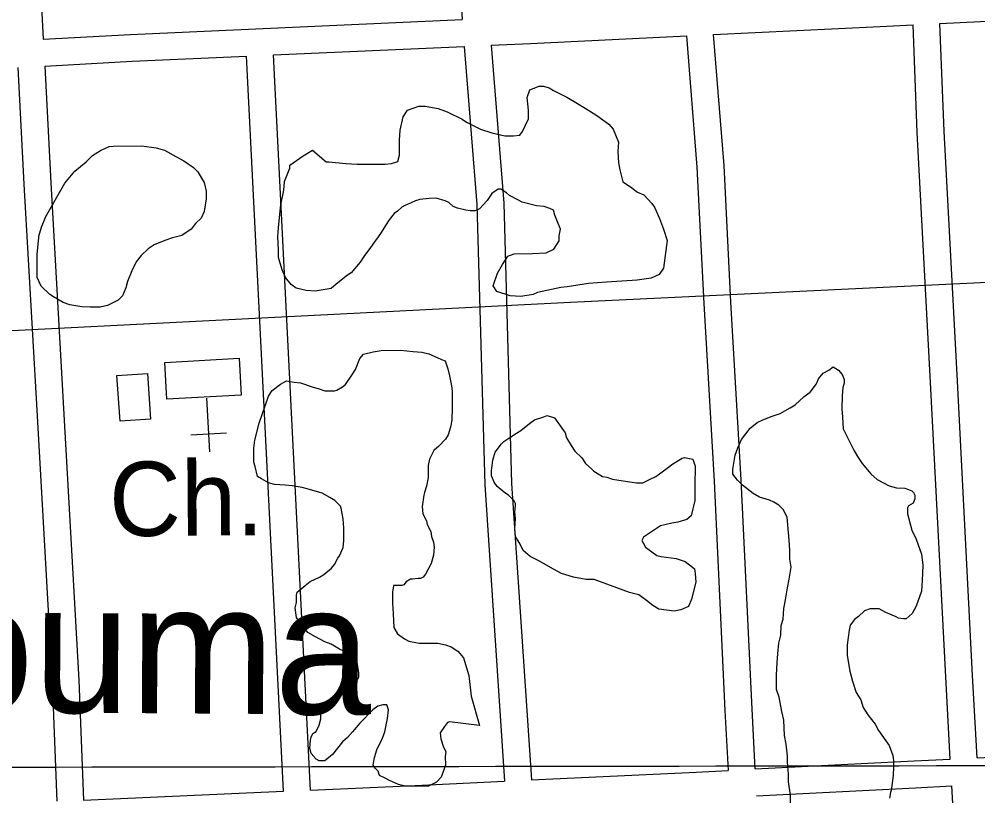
# Model space of a CAD drawing. Extents: x 3313447 to 3351316, y 703786 to 729172.
# Drawn here: x 3334072 to 3335143, y 721278 to 722145 of the extents above; entities that cross this region are included whole.
import ezdxf

# ---------------------------------------------------------------- set-up
doc = ezdxf.new("R2010")
doc.units = 0
for name, color, linetype in [('V-BLDG-OTLN', 7, 'Continuous'), ('V-GRID-MAJR', 7, 'Continuous'), ('V-ROAD-CNTR', 7, 'Continuous'), ('V-SITE-OTLN', 7, 'Continuous'), ('V-SITE-OTLN-IDEN', 7, 'Continuous'), ('V-SITE-VEGE', 7, 'Continuous'), ('V-TOPO-GNAM-IDEN', 7, 'Continuous')]:
    doc.layers.add(name, color=color, linetype=linetype)

msp = doc.modelspace()

# ---------------------------------------------------------------- linework, layer by layer
at = {"layer": 'V-BLDG-OTLN'}
for points in [[(3334320.3940000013, 721725.4339999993), (3334237.270000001, 721720.7589999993), (3334234.963000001, 721761.7839999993), (3334318.087000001, 721766.4579999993)], [(3334184.8930000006, 721696.2879999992), (3334181.4200000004, 721747.1509999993), (3334215.3920000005, 721749.4699999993), (3334218.8640000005, 721698.6049999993)]]:
    msp.add_lwpolyline(points, close=True, dxfattribs=at)
at = {"layer": 'V-GRID-MAJR'}
msp.add_spline([(3317583.083, 721289.311), (3322833.044, 721295.0380000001), (3328083.005, 721301.528), (3333332.965, 721308.783), (3338582.924, 721316.8), (3343832.882, 721325.582), (3349082.838, 721335.127), (3349082.839, 721335.127)], degree=3, dxfattribs=at)
at = {"layer": 'V-ROAD-CNTR'}
for points in [[(3334849.1842641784, 722158.144656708), (3334841.1032803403, 722308.421356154), (3334829.321303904, 722522.32792834), (3334817.9863265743, 722644.8636832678), (3334618.445725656, 722644.224684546), (3334570.472821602, 722643.2376865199), (3334553.284855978, 722633.6337057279), (3334545.9888705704, 722610.030752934), (3334546.1678702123, 722557.8578572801), (3334557.2308480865, 722308.285356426), (3334567.299827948, 722144.8086833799)], [(3334079.900802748, 722512.654947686), (3334082.485797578, 722414.68314363), (3334097.2617680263, 722159.5986538), (3334099.152764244, 722122.849727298)], [(3335101.070760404, 722140.3626922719), (3335320.2733219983, 722151.2066705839)], [(3334099.151764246, 722122.8487273), (3334196.746569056, 722128.3447163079), (3334567.299827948, 722144.8086833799)], [(3334848.116266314, 722128.057716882), (3335034.293893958, 722137.0596988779), (3335071.105820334, 722138.880695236)], [(3335112.5457374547, 721318.7053355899), (3335107.4177477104, 721410.5841518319), (3335090.500781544, 721739.345494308), (3335075.596811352, 722018.704935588), (3335071.105820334, 722138.8796952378)], [(3335142.51267752, 721320.1383327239), (3335137.375687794, 721412.1901486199), (3335120.4587216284, 721740.915491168), (3335105.5667514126, 722020.064932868), (3335101.0717604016, 722140.3626922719)], [(3334599.50376354, 722116.209740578), (3334643.6556752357, 722118.1717366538), (3334818.137326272, 722126.6077197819)], [(3334864.569233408, 721306.2093605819), (3334861.1032403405, 721373.021226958), (3334848.9992645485, 721629.110714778), (3334837.4302876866, 721827.6323177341), (3334829.839302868, 721979.8280133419), (3334818.137326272, 722126.6077197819)], [(3334894.5301734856, 721307.734357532), (3334891.0671804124, 721374.507223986), (3334878.957204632, 721630.6907116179), (3334867.3862277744, 721829.2523144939), (3334859.779242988, 721981.7680094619), (3334848.116266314, 722128.057716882)], [(3334599.5047635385, 722116.210740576), (3334613.5437354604, 721939.907093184), (3334622.4607176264, 721626.5257199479), (3334644.4986735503, 721295.5813818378)], [(3334356.260250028, 722105.4027621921), (3334569.5148235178, 722114.8777432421)], [(3334397.65916723, 721284.227404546), (3334356.2612500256, 722105.4017621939)], [(3334569.515823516, 722114.8777432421), (3334583.577795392, 721938.2890964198), (3334592.48877757, 721625.101722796), (3334614.527733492, 721294.1503846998)], [(3334100.693761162, 722092.8877872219), (3334198.2565660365, 722098.382776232), (3334326.28930997, 722104.0707648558)], [(3334367.6872271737, 721282.907407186), (3334326.290309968, 722104.0707648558)], [(3334070.741821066, 722091.2017905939), (3334077.4508076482, 721960.848051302), (3334091.7237791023, 721708.7275555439), (3334108.948744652, 721405.6021617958), (3334114.128734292, 721271.7524294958)], [(3334100.69476116, 722092.88878722), (3334107.406747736, 721962.4660480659), (3334121.6757191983, 721710.4255521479), (3334138.9166847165, 721407.0341589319), (3334144.0996743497, 721273.071426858)], [(3333526.20091015, 721770.7364315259), (3334026.957908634, 721795.690381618), (3334688.041586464, 721829.3193143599), (3335752.418457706, 721880.0662128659), (3335926.345109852, 721886.4282001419), (3335969.66602321, 721881.6512096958)], [(3335142.5106775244, 721320.1393327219), (3335364.2462340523, 721330.7423115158)], [(3334894.5291734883, 721307.73535753), (3335072.150818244, 721316.7753394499), (3335112.5447374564, 721318.706335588)], [(3334644.497673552, 721295.5813818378), (3334828.5163055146, 721304.3753642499), (3334864.56823341, 721306.21036058)], [(3334397.6571672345, 721284.228404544), (3334514.5739334, 721289.372394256), (3334614.526733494, 721294.149384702)], [(3334144.0996743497, 721273.071426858), (3334367.686227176, 721282.909407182)], [(3334896.08317038, 721277.77541745), (3335073.628815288, 721286.8113993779), (3335114.216734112, 721288.7523954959)], [(3335140.84768085, 720832.222308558), (3335130.913700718, 720989.56599387), (3335114.21773411, 721288.7523954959)]]:
    msp.add_lwpolyline(points, dxfattribs=at)
at = {"layer": 'V-SITE-OTLN'}
for p, q in [((3334281.521000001, 721722.0889999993), (3334284.889000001, 721662.1839999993)), ((3334263.798000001, 721681.0289999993), (3334303.735000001, 721683.2749999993))]:
    msp.add_line(p, q, dxfattribs=at)
msp.add_lwpolyline([(3334101.786, 721924.761), (3334123.316, 721962), (3334134.4590000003, 721975.367), (3334147.018, 721985.941), (3334153.987, 721992.982), (3334163.068, 721998.632), (3334172.855, 722002.884), (3334177.054, 722003.607), (3334209.281, 722003.768), (3334225.4050000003, 722001.747), (3334234.5270000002, 721998.99), (3334247.173, 721992.0480000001), (3334256.305, 721987.1900000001), (3334266.852, 721979.537), (3334271.782, 721974.656), (3334276.019, 721967.672), (3334278.848, 721962.782), (3334280.998, 721952.984), (3334281.041, 721944.577), (3334279.009, 721930.555), (3334275.544, 721922.832), (3334269.267, 721917.1950000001), (3334264.395, 721910.865), (3334253.921, 721903.806), (3334243.427, 721900.951), (3334235.035, 721898.104), (3334223.148, 721893.142), (3334216.164, 721888.904), (3334208.497, 721881.159), (3334202.926, 721874.1240000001), (3334198.072, 721864.291), (3334193.2290000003, 721852.358), (3334191.165, 721845.339), (3334187.705, 721836.215), (3334182.825, 721831.286), (3334170.943, 721825.621), (3334162.548, 721823.479), (3334151.3370000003, 721823.422), (3334142.225, 721824.077), (3334128.9050000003, 721826.111), (3334121.184, 721828.873), (3334110.643, 721835.128), (3334106.426, 721837.907), (3334096.571, 721846.965), (3334092.3200000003, 721856.753), (3334092.191, 721882.674), (3334094.2, 721900.902), (3334094.186, 721903.003), (3334096.94, 721912.8250000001)], close=True, dxfattribs=at)
at = {"layer": 'V-SITE-VEGE'}
for points in [[(3334399.8680000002, 721999.122), (3334415.349, 721985.887), (3334418.15, 721985.904), (3334437.076, 721983.897), (3334449.6920000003, 721983.26), (3334481.219, 721983.417), (3334488.221, 721984.153), (3334495.213, 721986.291), (3334497.281, 721993.307), (3334497.197, 722010.121), (3334497.84, 722021.334), (3334501.271, 722036.063), (3334506.137, 722043.795), (3334518.7260000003, 722048.063), (3334525.732, 722048.0970000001), (3334540.457, 722045.3690000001), (3334550.2830000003, 722041.915), (3334567.1380000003, 722033.593), (3334572.06, 722030.1140000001), (3334587.514, 722022.485), (3334600.144, 722018.344), (3334614.873, 722014.916), (3334624.683, 722014.9670000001), (3334631.685, 722015.702), (3334634.466, 722019.919), (3334641.401, 722033.966), (3334641.352, 722043.774), (3334639.879, 722057.778), (3334642.64, 722066.2000000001), (3334653.128, 722070.457), (3334658.0330000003, 722070.48), (3334664.349, 722068.412), (3334669.2660000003, 722065.634), (3334684.018, 722058.002), (3334695.964, 722051.057), (3334709.3170000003, 722042.715), (3334717.748, 722037.853), (3334731.107, 722028.111)], [(3334731.107, 722028.111), (3334736.039, 722022.532), (3334741.718, 722007.848), (3334741.071, 721997.336), (3334741.8370000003, 721984.728), (3334743.275, 721977.03), (3334746.844, 721963.736), (3334755.282, 721958.174), (3334763.019, 721951.907), (3334770.042, 721949.14), (3334779.197, 721939.375), (3334782.019, 721935.187), (3334787.688, 721922.606), (3334791.951, 721910.718), (3334796.217, 721898.126), (3334794.8740000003, 721886.912), (3334792.169, 721867.282), (3334787.3000000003, 721860.251), (3334778.213, 721856.001), (3334762.813, 721853.8200000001), (3334728.494, 721851.547), (3334708.184, 721850.044), (3334684.38, 721846.421), (3334677.378, 721845.685), (3334651.485, 721839.951), (3334646.593, 721837.823), (3334632.59, 721835.65), (3334620.677, 721836.291), (3334605.94, 721841.122), (3334601.705, 721847.406), (3334606.54, 721861.443), (3334612.094, 721871.279), (3334618.353, 721880.417), (3334625.345, 721883.256), (3334645.663, 721883.358), (3334661.072, 721884.137), (3334669.454, 721888.382), (3334675.719, 721897.52), (3334675.686, 721903.126), (3334677.0500000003, 721910.84), (3334672.799, 721920.626), (3334670.669, 721926.221), (3334669.239, 721931.818), (3334665.025, 721933.899), (3334658.7090000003, 721935.969), (3334650.2970000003, 721936.627), (3334634.163, 721940.747), (3334629.2460000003, 721943.527), (3334620.114, 721948.386), (3334616.596, 721951.17), (3334610.269, 721955.341), (3334607.468, 721955.327), (3334600.486, 721950.389), (3334594.92, 721942.654), (3334586.56, 721933.504), (3334581.667, 721931.378), (3334576.062, 721931.349), (3334571.1520000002, 721932.025), (3334562.035, 721934.081), (3334557.12, 721936.158), (3334552.194, 721940.338), (3334547.981, 721942.417), (3334538.159, 721945.171), (3334530.453, 721945.134), (3334519.95, 721943.6780000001), (3334515.054, 721942.253), (3334510.161, 721940.127), (3334503.167, 721937.2880000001), (3334499.6750000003, 721935.169), (3334494.793, 721930.9400000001), (3334491.303, 721928.121), (3334485.734, 721921.087), (3334481.563, 721914.76), (3334476.699, 721907.029), (3334473.219, 721902.108), (3334469.043, 721896.482), (3334464.872, 721890.156), (3334457.214, 721880.309), (3334453.042, 721873.983), (3334443.298, 721862.02), (3334439.106, 721859.198), (3334426.545, 721849.327), (3334420.964, 721844.395), (3334402.764, 721841.501), (3334392.952, 721842.153), (3334381.7290000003, 721844.899), (3334376.103, 721849.073), (3334369.7600000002, 721856.7490000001), (3334366.213, 721865.137), (3334361.9390000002, 721879.127), (3334361.896, 721887.534), (3334361.122, 721902.245), (3334361.769, 721912.755), (3334363.7800000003, 721930.983), (3334364.446, 721937.991), (3334367.8680000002, 721954.123), (3334368.517, 721963.935), (3334374.7490000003, 721978.6780000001), (3334374.733, 721982.181), (3334389.39, 721992.765), (3334399.8680000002, 721999.122)], [(3334335.79, 721645.694), (3334334.365, 721650.593), (3334334.287, 721666.004), (3334335.643, 721675.12), (3334340.451, 721694.062), (3334350.808, 721724.2390000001), (3334354.98, 721730.5650000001), (3334364.053, 721737.617), (3334371.042, 721741.155), (3334379.4560000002, 721739.796), (3334386.464, 721739.13), (3334400.501, 721734.297), (3334407.517, 721732.23), (3334413.835, 721730.162), (3334424.342, 721730.213), (3334427.139, 721730.9280000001), (3334433.429, 721734.463), (3334436.916, 721737.285), (3334443.1750000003, 721746.4230000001), (3334448.041, 721754.152), (3334452.887, 721766.088), (3334457.065, 721771.013), (3334467.558, 721773.868), (3334476.66, 721775.314), (3334498.379, 721775.425), (3334512.397, 721774.093), (3334522.207, 721773.442), (3334529.926, 721771.38), (3334539.054, 721767.224), (3334543.969, 721765.1460000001), (3334548.178, 721763.765), (3334551.029, 721754.67), (3334553.169, 721746.976), (3334555.326, 721735.777), (3334556.055, 721730.174), (3334556.147, 721711.959), (3334555.52, 721697.2440000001), (3334554.1580000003, 721689.532), (3334551.397, 721681.11), (3334548.62, 721676.193), (3334540.953, 721668.4450000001), (3334535.372, 721663.514), (3334530.518, 721653.681), (3334529.1520000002, 721646.669), (3334529.22, 721633.357), (3334527.166, 721623.539), (3334525.099, 721616.522), (3334524.413, 721613.7170000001), (3334522.375, 721601.095), (3334523.119, 721592.692), (3334527.362, 721585.006), (3334528.0810000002, 721580.805), (3334532.324, 721573.1190000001), (3334533.054, 721567.52), (3334535.185, 721561.224), (3334535.915, 721555.623), (3334535.259, 721546.514), (3334532.505, 721537.392), (3334526.258, 721525.4500000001), (3334523.473, 721521.931), (3334520.68, 721520.518), (3334517.876, 721520.504), (3334511.574, 721519.773), (3334509.473, 721519.761), (3334504.582, 721516.932), (3334501.799, 721513.416), (3334499.7, 721512.705), (3334490.59, 721512.658), (3334489.904, 721509.8520000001), (3334489.2260000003, 721505.6460000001), (3334489.29, 721493.036), (3334490.0500000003, 721481.129), (3334490.828, 721465.72), (3334495.0670000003, 721458.734), (3334502.803, 721453.17), (3334507.72, 721450.3910000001), (3334518.941, 721448.3470000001), (3334539.957, 721448.451), (3334548.375, 721446.393), (3334554.691, 721444.322), (3334562.4220000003, 721439.456), (3334568.767, 721431.783), (3334574.468, 721412.193), (3334577.389, 721389.09), (3334586.662, 721356.207)], [(3334933.898, 721268.979), (3334933.849, 721278.787), (3334931.674, 721293.487), (3334931.631, 721301.894), (3334930.861, 721315.204), (3334930.828, 721322.208), (3334929.362, 721335.512), (3334927.21, 721345.31), (3334926.423, 721362.12), (3334924.271, 721371.917), (3334921.389, 721388.017), (3334918.544, 721396.409), (3334918.465, 721412.523), (3334919.093, 721426.54), (3334919.745, 721436.3520000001), (3334921.086, 721448.269), (3334923.142, 721457.389), (3334923.789, 721467.897), (3334925.858, 721474.915), (3334926.4990000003, 721486.829), (3334928.551, 721496.647), (3334930.585, 721509.9670000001), (3334932.637, 721519.787), (3334934.6720000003, 721533.109), (3334933.225, 721542.211), (3334933.1750000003, 721552.019), (3334932.42, 721563.223), (3334930.185, 721589.132), (3334925.944, 721597.5210000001), (3334921.012, 721602.399), (3334915.3910000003, 721605.875), (3334910.475, 721607.949), (3334899.248, 721611.398), (3334892.222, 721615.566), (3334880.265, 721624.6140000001), (3334874.631, 721630.191), (3334869.694, 721637.172), (3334869.665, 721642.778), (3334872.389, 721658.203), (3334875.149, 721666.625), (3334879.307, 721675.755), (3334889.051, 721688.4130000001), (3334896.727, 721694.76), (3334903.019, 721697.59), (3334913.504, 721701.848), (3334922.6, 721704.697), (3334933.7770000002, 721711.058), (3334939.364, 721714.591), (3334949.125, 721723.745), (3334956.107, 721728.685), (3334963.0700000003, 721737.827), (3334965.1410000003, 721743.443), (3334970.713, 721749.78), (3334977.001, 721753.31), (3334981.887, 721756.839), (3334987.511, 721753.3640000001), (3334991.738, 721748.481), (3334993.8680000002, 721742.886), (3334993.89, 721738.686), (3334992.512, 721733.772), (3334991.859, 721724.661), (3334991.232, 721709.946), (3334991.978, 721700.841), (3334992.7460000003, 721687.535), (3335004.776, 721663.774), (3335009.015, 721656.7880000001), (3335013.957, 721649.106), (3335023.826, 721637.246), (3335030.863, 721630.9770000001), (3335044.2120000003, 721624.039), (3335052.627, 721621.978), (3335061.739, 721621.3250000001), (3335065.951, 721619.9450000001), (3335069.46, 721618.56), (3335071.571, 721616.469), (3335072.986, 721613.674), (3335073.007, 721609.469), (3335070.928, 721604.556), (3335066.037, 721601.728), (3335064.651, 721599.62), (3335064.686, 721592.6140000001)], [(3334586.662, 721356.207), (3334553.011, 721360.242), (3334550.914, 721359.529), (3334547.433, 721355.308), (3334542.562, 721348.279), (3334543.3000000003, 721341.275), (3334546.146, 721332.182), (3334548.975, 721327.294), (3334548.303, 721321.684), (3334548.35, 721311.876), (3334543.515, 721298.542), (3334538.6380000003, 721292.912), (3334529.551, 721288.66), (3334503.63, 721288.531), (3334495.913, 721290.593), (3334486.085, 721294.7490000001), (3334481.165, 721297.5260000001), (3334474.845, 721300.297), (3334473.42, 721305.194), (3334469.899, 721308.679), (3334467.778, 721312.171), (3334469.14, 721320.586), (3334471.898, 721329.008), (3334478.1380000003, 721342.35), (3334480.9050000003, 721349.3690000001), (3334483.633, 721364.096), (3334484.987, 721373.91), (3334482.855, 721379.505), (3334478.65, 721379.485), (3334473.053, 721378.055), (3334467.47, 721373.822), (3334452.8310000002, 721359.0380000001), (3334444.473, 721349.187), (3334438.901, 721342.8520000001), (3334433.3200000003, 721337.921), (3334422.185, 721323.853), (3334413.811, 721316.804), (3334407.505, 721316.773), (3334403.995, 721318.858), (3334398.355, 721325.135), (3334396.927, 721330.73), (3334397.58, 721339.844), (3334398.264, 721343.35), (3334400.343, 721347.563), (3334403.8370000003, 721349.682), (3334407.304, 721356.707), (3334409.3710000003, 721363.719), (3334409.346, 721368.626), (3334410.028, 721372.133), (3334413.497, 721379.155), (3334416.2830000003, 721382.674), (3334421.161, 721387.601), (3334425.357, 721389.024), (3334428.853, 721390.444), (3334435.149, 721392.578), (3334438.6410000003, 721394.6950000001), (3334442.8310000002, 721397.52), (3334445.6180000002, 721400.336), (3334449.79, 721406.664), (3334451.875, 721410.176), (3334451.848, 721415.079), (3334449.688, 721426.98), (3334444.752, 721433.259), (3334435.616, 721438.819), (3334429.998, 721441.5920000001), (3334420.86, 721447.153), (3334413.841, 721449.92), (3334403.305, 721455.4720000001), (3334394.873, 721460.334), (3334386.417, 721470.099), (3334382.177, 721477.082), (3334380.723, 721487.584), (3334382.093, 721493.8960000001), (3334382.0500000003, 721502.3030000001), (3334382.736, 721505.109), (3334391.805, 721512.863), (3334397.39, 721517.094), (3334407.8740000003, 721522.05), (3334412.764, 721524.878), (3334421.134, 721531.926), (3334424.616, 721536.149), (3334428.085, 721543.171), (3334430.1720000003, 721545.985), (3334434.33, 721555.113), (3334434.991, 721562.824), (3334434.9220000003, 721576.834), (3334434.168, 721587.34), (3334432.005, 721599.2390000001), (3334431.295, 721601.336), (3334424.958, 721607.612), (3334419.336, 721611.087), (3334410.9050000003, 721615.947), (3334394.066, 721620.768), (3334388.454, 721622.14), (3334377.233, 721624.186), (3334369.525, 721624.848), (3334357.61, 721625.4890000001), (3334350.593, 721627.555), (3334342.866, 721631.7170000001), (3334338.649, 721634.5), (3334335.79, 721645.694)], [(3335064.686, 721592.6140000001), (3335069.681, 721574.424), (3335074.6350000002, 721564.64), (3335080.322, 721547.855), (3335081.789, 721535.25), (3335081.1720000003, 721518.433), (3335080.531, 721506.518), (3335074.311, 721489.6730000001), (3335070.15, 721481.246), (3335063.1720000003, 721475.606), (3335060.3680000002, 721475.591), (3335054.761, 721476.265), (3335051.951, 721477.652), (3335040.718, 721482.497), (3335032.991, 721486.6630000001), (3335023.183, 721486.6140000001), (3335016.887, 721484.48), (3335009.914, 721478.139), (3335005.728, 721474.616), (3335000.856, 721468.286), (3334999.481, 721462.675), (3334997.46, 721446.551), (3334997.521, 721434.64), (3335000.411, 721417.139), (3335003.27, 721405.9450000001), (3335007.536, 721393.356), (3335012.484, 721384.971), (3335015.329, 721376.581), (3335020.275, 721368.196), (3335028.735, 721357.731), (3335032.274, 721350.741), (3335044.267, 721333.991), (3335048.5270000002, 721322.8), (3335049.256, 721317.199), (3335049.291, 721310.191), (3335048.64, 721300.383), (3335046.622, 721283.557), (3335045.932, 721281.451), (3335044.562, 721275.139)]]:
    msp.add_lwpolyline(points, dxfattribs=at)
msp.add_lwpolyline([(3334714.75, 721519.392), (3334705.645, 721519.3470000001), (3334691.6180000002, 721522.079), (3334678.285, 721526.212), (3334669.153, 721531.072), (3334652.9930000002, 721540.099), (3334643.16, 721544.953), (3334635.421, 721551.92), (3334631.88, 721558.908), (3334626.936, 721567.291), (3334626.1920000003, 721575.696), (3334626.833, 721587.609), (3334626.098, 721594.611), (3334626.762, 721601.6190000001), (3334626.747, 721604.4230000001), (3334625.332, 721607.218), (3334618.9960000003, 721613.491), (3334614.779, 721616.273), (3334606.335, 721623.236), (3334602.808, 721628.122), (3334599.972, 721635.1140000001), (3334599.9450000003, 721640.72), (3334601.285, 721652.637), (3334604.039, 721661.759), (3334611, 721670.9010000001), (3334613.79, 721673.7170000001), (3334621.47, 721678.661), (3334627.755, 721682.894), (3334632.646, 721685.724), (3334642.415, 721693.478), (3334647.998, 721697.709), (3334658.489, 721701.265), (3334661.985, 721702.684), (3334670.407, 721699.9230000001), (3334682.4, 721683.17), (3334683.827, 721677.571), (3334688.775, 721669.191), (3334693.011, 721662.905), (3334700.756, 721655.238), (3334704.991, 721648.952), (3334712.028, 721642.684), (3334714.142, 721640.593), (3334721.168, 721636.425), (3334723.982, 721634.338), (3334728.889, 721633.66), (3334735.205, 721631.5920000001), (3334747.127, 721629.55), (3334761.848, 721627.522), (3334768.8540000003, 721627.557), (3334776.542, 721631.098), (3334783.5300000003, 721634.637), (3334796.097, 721643.808), (3334802.378, 721648.7440000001), (3334812.853, 721655.103), (3334815.653, 721655.8150000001), (3334824.771, 721653.759), (3334827.611, 721646.069), (3334827.021, 721624.346), (3334827.105, 721607.532), (3334822.987, 721590.697), (3334818.102, 721586.468), (3334808.309, 721583.6190000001), (3334801.311, 721582.182), (3334788.714, 721579.314), (3334769.86, 721566.609), (3334767.7770000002, 721563.096), (3334769.897, 721559.6020000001), (3334772.02, 721555.41), (3334784.677, 721546.366), (3334789.586, 721544.99), (3334806.412, 721542.971), (3334816.239, 721539.52), (3334824.676, 721533.257), (3334826.79, 721531.166), (3334827.515, 721526.265), (3334828.265, 721516.459), (3334823.4560000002, 721497.519), (3334819.995, 721489.096), (3334811.6040000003, 721485.549), (3334803.906, 721484.109), (3334787.0810000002, 721486.126), (3334780.055, 721490.296), (3334773.02, 721495.8640000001), (3334764.582, 721502.127), (3334754.055, 721504.878)], close=True, dxfattribs=at)

# ---------------------------------------------------------------- texts
at = {"layer": 'V-SITE-OTLN-IDEN'}
msp.add_text('Ch.', height=82.99983200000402, rotation=0.3994610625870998, dxfattribs=at).set_placement((3334172.91686314, 721567.7409564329))
at = {"layer": 'V-TOPO-GNAM-IDEN'}
msp.add_text('Istrouma', height=144.99971199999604, rotation=359.6345215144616, dxfattribs=at).set_placement((3333710.8555408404, 721373.3022263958))

doc.saveas('drawing.dxf')
